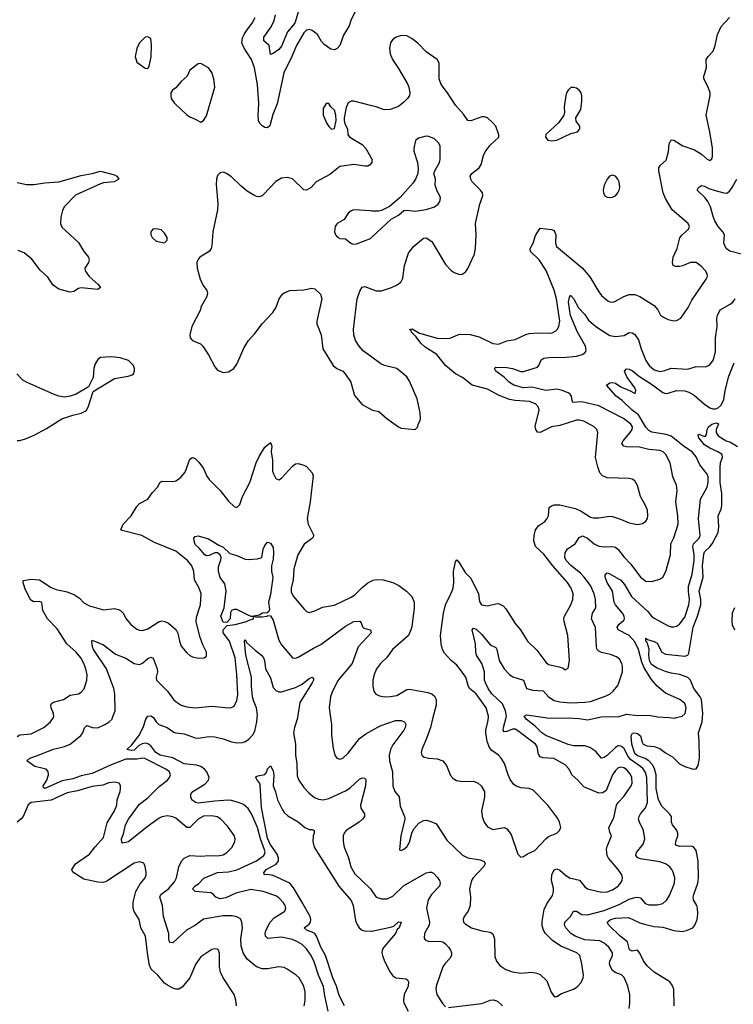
# Model space of a CAD drawing. Header units: inches. Extents: x 2001573 to 2220545, y 644482 to 846830.
# Tile 575 of 656: x 2117468 to 2122598, y 817940 to 825015. Entities that reach past the tile are written whole.
import ezdxf

# ---------------------------------------------------------------- set-up
doc = ezdxf.new("R2010")
doc.units = ezdxf.units.IN
doc.header["$MEASUREMENT"] = 0
for name, color, linetype in [('C1811', 7, 'Continuous'), ('C1812', 7, 'Continuous'), ('C1821', 7, 'Continuous'), ('C1822', 7, 'Continuous')]:
    doc.layers.add(name, color=color, linetype=linetype)

msp = doc.modelspace()

# ---------------------------------------------------------------- linework, layer by layer
at = {"layer": 'C1811', "color": 5}
for points, elevation in [([(2117450, 819863.6), (2117470, 819875.4), (2117550, 819884), (2117640.5, 819930), (2117688.9, 819971.1), (2117710.2, 820000)], 380), ([(2119512.3, 817927.7), (2119520.4, 817970), (2119519.8, 818030), (2119509.8, 818070), (2119477.4, 818130), (2119455.6, 818150), (2119390, 818193.7), (2119370, 818203.5), (2119330, 818209.7), (2119250, 818195.1), (2119210, 818194.8), (2119169.9, 818209.9), (2119103.9, 818263.9), (2119073.8, 818310), (2119059.9, 818359.9), (2119056.8, 818410), (2119068.7, 818490), (2119065.7, 818530), (2119054.7, 818554.7), (2119029.8, 818569.8), (2118995.8, 818575.8), (2118930, 818575.5), (2118790, 818552.3), (2118731.8, 818510), (2118667.4, 818472.6), (2118570, 818382), (2118550, 818385.1), (2118545.7, 818390), (2118539.7, 818410), (2118540.3, 818450), (2118501.6, 818570), (2118495, 818650), (2118474.3, 818710), (2118483, 818730), (2118537.7, 818770), (2118580.7, 818819.3), (2118594.4, 818850), (2118611.9, 818928.1), (2118631.9, 818968.1), (2118651.2, 818990), (2118690, 819008.3), (2118770, 819004.9), (2118830, 819010.2), (2118890, 819006.7), (2118930, 819014.4), (2118956.9, 819030), (2118995.1, 819070), (2119014, 819110), (2119016.3, 819130), (2119010, 819152.3), (2118960.9, 819220.9), (2118911.9, 819271.9), (2118887.3, 819287.3), (2118850, 819295.7), (2118790, 819291.6), (2118752, 819270), (2118690, 819211.3), (2118670, 819211.1), (2118590, 819276.8), (2118570, 819287.2), (2118530, 819295.2), (2118490, 819288.5), (2118470, 819278.5), (2118384.2, 819215.8), (2118250, 819107.7), (2118210, 819097), (2118203.1, 819103.1), (2118201.1, 819130), (2118214.5, 819165.5), (2118229.8, 819230), (2118250, 819271.3), (2118330, 819378.9), (2118390, 819423.5), (2118470, 819505.5), (2118529.7, 819550), (2118544.4, 819570), (2118551.3, 819590), (2118544.2, 819610), (2118518.7, 819630), (2118366.5, 819706.5), (2118350, 819709.4), (2118310, 819702.3), (2118230, 819700.6), (2118120.7, 819659.3), (2117990, 819597.8), (2117910, 819580.8), (2117850, 819560.9), (2117773.6, 819546.4), (2117649.9, 819489.9), (2117639.1, 819499.1), (2117636, 819510), (2117662.2, 819550), (2117674.5, 819590), (2117673.9, 819613.9), (2117659.3, 819630), (2117577.6, 819650), (2117519.3, 819690), (2117541.2, 819710), (2117590, 819724.9), (2117710, 819774), (2117790, 819793.2), (2117830, 819809.4), (2117907.9, 819872.1), (2117922, 819890), (2117933.5, 819926.5), (2117950, 819943.1), (2117990.8, 819930), (2118030, 819926.7), (2118079.7, 819950), (2118111.6, 819970), (2118132.6, 819990), (2118136, 820000)], 360), ([(2119685, 817890), (2119661.1, 818001.1), (2119651.7, 818068.2), (2119616.6, 818150), (2119585.2, 818245.2), (2119562.4, 818290), (2119530, 818338), (2119499.1, 818370), (2119465.4, 818390), (2119430, 818406), (2119350, 818421.8), (2119252.7, 818412.7), (2119235.8, 818430), (2119233.1, 818450), (2119237.1, 818470), (2119267.7, 818530), (2119297.9, 818562.1), (2119373.3, 818610), (2119380.3, 818630), (2119376.5, 818650), (2119364.8, 818670), (2119330, 818706.2), (2119310, 818719.1), (2119217.6, 818750), (2119130, 818766.2), (2119020.7, 818739.3), (2118950, 818705.2), (2118910, 818698.8), (2118878.4, 818710), (2118862.4, 818730), (2118842, 818742), (2118729.9, 818749.9), (2118711.3, 818770), (2118730, 818791.1), (2118753.8, 818806.2), (2118792.2, 818847.8), (2118890, 818886.3), (2118970, 818891.9), (2119030, 818906.7), (2119169.7, 818970), (2119224.1, 819010), (2119231.5, 819030), (2119228.3, 819050), (2119198.3, 819130), (2119177.9, 819210), (2119134.8, 819310), (2119110, 819346.3), (2119076.4, 819376.5), (2119049.1, 819389.1), (2118990, 819404.1), (2118966.6, 819406.6), (2118870, 819399.9), (2118750, 819386.6), (2118730.7, 819390.7), (2118705.6, 819410), (2118697.4, 819430), (2118698.9, 819450), (2118713, 819470), (2118798.8, 819521.2), (2118825.1, 819550), (2118831, 819569), (2118814.2, 819610), (2118796.8, 819630), (2118770, 819649.9), (2118739.3, 819659.3), (2118650, 819667.7), (2118570, 819710.7), (2118477.4, 819730), (2118446.6, 819750), (2118410, 819797.8), (2118390, 819812.9), (2118370, 819816.1), (2118348.4, 819811.6), (2118323.2, 819796.8), (2118290, 819765.7), (2118270, 819764.3), (2118238, 819770), (2118274.9, 819805.1), (2118323.5, 819870), (2118356, 819930), (2118374.5, 819990), (2118382, 820000)], 340), ([(2118430.4, 820000), (2118449, 819969), (2118467.7, 819950), (2118528.1, 819928.1), (2118575.6, 819895.6), (2118590.2, 819890.2), (2118650, 819884.5), (2118730, 819855.6), (2118750, 819851.9), (2118830, 819863.9), (2118870, 819861.6), (2118930, 819847.8), (2118990, 819826.4), (2119030, 819819.3), (2119070, 819821.6), (2119091.2, 819828.8), (2119114.9, 819845.1), (2119144.1, 819875.9), (2119157.9, 819902.1), (2119172.6, 819970), (2119175.3, 820000)], 340), ([(2119464.7, 820000), (2119464, 819996), (2119443.7, 819930), (2119436.3, 819890), (2119450.1, 819810), (2119449.5, 819730), (2119459.6, 819670), (2119462.1, 819582.1), (2119473.6, 819550), (2119510, 819499), (2119550, 819456.5), (2119586.7, 819426.7), (2119615.3, 819415.3), (2119650, 819409.3), (2119690, 819419.3), (2119810, 819473.4), (2119843.3, 819496.7), (2119910, 819557.7), (2119930, 819567), (2119946, 819566), (2119955.1, 819555.1), (2119952.8, 819510), (2119917.2, 819370), (2119920.8, 819350), (2119946, 819310), (2119946, 819290), (2119931.7, 819270), (2119908, 819250), (2119814.6, 819190), (2119799.6, 819170), (2119793.8, 819150), (2119793.4, 819110), (2119800.7, 819070), (2119832.4, 818992.4), (2119847.5, 818927.5), (2119877.2, 818877.2), (2119990.8, 818770.7), (2120000, 818756.5)], 340), ([(2119701.9, 820000), (2119708.9, 819950), (2119710, 819874), (2119721.4, 819781.4), (2119733.4, 819730), (2119748.3, 819708.3), (2119770, 819702), (2119790, 819707.7), (2119830, 819746), (2119909.9, 819850.1), (2119956.1, 819883.9), (2120000, 819907.7)], 360), ([(2119803.7, 817930), (2119764.1, 818004.1), (2119746.3, 818070), (2119717.9, 818130), (2119666.5, 818290), (2119631.8, 818350), (2119605.2, 818425.2), (2119588.5, 818448.5), (2119570, 818459.6), (2119535.6, 818470), (2119514, 818490), (2119550, 818515.8), (2119558.8, 818530), (2119561, 818550), (2119555, 818570), (2119496.6, 818676.6), (2119437.2, 818777.2), (2119411, 818811), (2119290, 818865.3), (2119248.2, 818871.8), (2119229, 818870), (2119224, 818884), (2119239.7, 818910), (2119312.4, 818947.6), (2119327.5, 818970), (2119329.4, 818990), (2119318.7, 819018.7), (2119268.4, 819090), (2119250, 819135.1), (2119206.1, 819353.9), (2119196.6, 819516.6), (2119192.6, 819532.6), (2119176, 819550), (2119166.6, 819570), (2119170, 819578), (2119179, 819581), (2119230, 819590.4), (2119243.5, 819610), (2119250, 819632), (2119270, 819654), (2119290, 819618), (2119295.3, 819590), (2119290.7, 819510), (2119307.7, 819467.7), (2119321.3, 819410), (2119357.8, 819337.7), (2119370, 819319.1), (2119395.6, 819295.6), (2119470, 819250.6), (2119518.8, 819210), (2119550, 819197.1), (2119570, 819196.3), (2119584.7, 819190), (2119585.5, 819170), (2119578, 819150), (2119574.6, 819110), (2119584.2, 819070), (2119761.5, 818790), (2119850, 818687), (2119866, 818650), (2119882.1, 818542.1), (2119892.9, 818512.9), (2119908.3, 818490), (2119930, 818473.7), (2119947.4, 818467.4), (2119994.8, 818465.2), (2120000, 818466.3)], 320), ([(2119025.6, 817930), (2119022.9, 817970), (2119009.6, 818010), (2118929.7, 818130), (2118911.2, 818170), (2118904, 818210), (2118904.7, 818304.8), (2118896.9, 818330), (2118890, 818337.6), (2118870, 818339.7), (2118850, 818334.3), (2118770, 818282), (2118734.4, 818230), (2118690.2, 818129.8), (2118637.1, 818062.9), (2118611.3, 818050), (2118590, 818049.6), (2118570, 818055.6), (2118530, 818076.9), (2118510, 818093.3), (2118462.2, 818150), (2118413.9, 818193.9), (2118401.4, 818221.4), (2118388.4, 818290), (2118371.6, 818430), (2118339.8, 818490), (2118326.4, 818550), (2118290, 818606.3), (2118282.6, 818630), (2118284.9, 818675.1), (2118302.7, 818750), (2118335, 818804.9), (2118369.6, 818850), (2118376.2, 818870), (2118377, 818890), (2118369.5, 818930), (2118363.7, 818950), (2118356.6, 818956.6), (2118330, 818964.7), (2118290, 818954.8), (2118094.6, 818825.4), (2118070, 818816.5), (2118030, 818818.1), (2117930, 818839.8), (2117849.7, 818890), (2117844, 818910), (2117869.8, 818950), (2117970, 819018.6), (2118010, 819071.3), (2118070, 819138), (2118095.8, 819244.2), (2118149.7, 819330), (2118165.4, 819370), (2118169.7, 819410), (2118189.6, 819470), (2118192.1, 819492.1), (2118192.5, 819512.5), (2118182, 819530), (2118150, 819537.4), (2118110, 819530.7), (2118065.1, 819514.9), (2117990, 819504.9), (2117884.7, 819475.3), (2117810, 819460.4), (2117693.6, 819406.4), (2117550, 819390.8), (2117530, 819372.8), (2117492, 819290), (2117477.2, 819270), (2117450, 819249.9)], 380)]:
    msp.add_lwpolyline(points, dxfattribs=dict(at, elevation=elevation))
at = {"layer": 'C1812', "color": 5}
for points, elevation in [([(2119876.8, 825070), (2119848.1, 825010), (2119835.8, 824970), (2119796.4, 824903.6), (2119769.4, 824830), (2119750.6, 824809.4), (2119730, 824799.1), (2119704, 824804), (2119656.4, 824836.4), (2119637.8, 824857.8), (2119607.7, 824907.7), (2119570, 824937.8), (2119550, 824944.4), (2119530, 824938.9), (2119510, 824919.8), (2119456.8, 824830), (2119424.7, 824750), (2119366.4, 824633.6), (2119318.5, 824410), (2119286.8, 824333.2), (2119267, 824253), (2119250, 824238.5), (2119230, 824240.6), (2119210, 824252.2), (2119194.5, 824270), (2119185.5, 824290), (2119182, 824330), (2119186.9, 824410), (2119178.4, 824550), (2119156.7, 824670), (2119133.7, 824730), (2119081.4, 824810), (2119064.5, 824850), (2119070, 824884.4), (2119081.3, 824910), (2119099.7, 824940.3), (2119139.8, 824990), (2119161.6, 825030)], 380), ([(2119471, 825069), (2119445.8, 824990), (2119392.4, 824927.6), (2119350, 824823.9), (2119330, 824800.7), (2119290, 824771.5), (2119270, 824766), (2119261.3, 824830), (2119224.2, 824864.2), (2119222.8, 824890), (2119275.9, 824964.1), (2119297.4, 825010), (2119306.4, 825050)], 360), ([(2120000, 824395.7), (2119870, 824428.9), (2119850, 824429.8), (2119830, 824418.7), (2119815.8, 824384.2), (2119800.1, 824310), (2119799.8, 824290), (2119805.8, 824265.8), (2119824.2, 824230), (2119827.6, 824187.6), (2119840.4, 824170), (2119930, 824119.3), (2119957.2, 824090), (2120000, 824012)], 420), ([(2120000, 824001.1), (2119998.7, 823990), (2119983, 823970), (2119970, 823963.5), (2119950, 823963.1), (2119870, 823973.7), (2119770, 823960.5), (2119698.3, 823901.8), (2119600.3, 823850), (2119563.1, 823810), (2119530, 823789.8), (2119510, 823792.6), (2119430, 823871), (2119390, 823881.5), (2119350, 823876.8), (2119310, 823853.7), (2119220.7, 823759.3), (2119210, 823749.4), (2119190, 823742), (2119170, 823744.5), (2119150, 823753.3), (2119103.9, 823783.9), (2119059.4, 823819.4), (2118990, 823886), (2118950, 823912.7), (2118930, 823919), (2118910, 823915.3), (2118890, 823895.3), (2118883, 823870), (2118881.6, 823830), (2118891.6, 823691.5), (2118890.3, 823650), (2118856.9, 823490), (2118850.2, 823389.8), (2118844.2, 823370), (2118830.4, 823350), (2118763, 823310), (2118748, 823290), (2118741.6, 823270), (2118743.1, 823230), (2118764.9, 823150), (2118786.4, 823106.4), (2118814, 823070), (2118819.1, 823050), (2118813.8, 823026.2), (2118770.7, 822950), (2118767.3, 822930), (2118706.4, 822810), (2118690.7, 822750), (2118694, 822730), (2118710, 822710.8), (2118767.1, 822687.1), (2118785.5, 822670), (2118826.1, 822606.1), (2118870, 822520.7), (2118890, 822498), (2118930, 822480.7), (2118970, 822485.5), (2119006.6, 822510), (2119030, 822540.7), (2119080.6, 822659.4), (2119113, 822710), (2119159.4, 822760.6), (2119210, 822830.5), (2119288.7, 822911.3), (2119310.9, 822949.1), (2119332.8, 823010), (2119356.8, 823043.2), (2119370, 823053.4), (2119410, 823068.9), (2119510, 823073.1), (2119566.9, 823086.9), (2119590, 823081.3), (2119630, 823043), (2119640.3, 823010), (2119603.1, 822850), (2119604.2, 822830), (2119634.9, 822750), (2119646.7, 822650), (2119720.5, 822530), (2119746.8, 822510), (2119790, 822490.4), (2119808.4, 822470), (2119848.5, 822410), (2119875.2, 822315.2), (2119931, 822250), (2120000, 822212.5)], 420), ([(2117450, 823846.4), (2117516, 823830), (2117570, 823831), (2117650, 823843.6), (2117749.2, 823850.8), (2117910, 823896.3), (2117990, 823909.2), (2118050, 823927.6), (2118150, 823899.5), (2118165.5, 823890), (2118180.5, 823870), (2118147.3, 823850), (2118070, 823843), (2118050, 823837), (2117870, 823755), (2117787.5, 823670), (2117775.5, 823644.5), (2117763.9, 823596.1), (2117760.9, 823550), (2117770, 823524.2), (2117890, 823414), (2117928.8, 823348.8), (2117963, 823310), (2117968.2, 823290), (2117961.6, 823270), (2117935.5, 823230), (2117939.3, 823210), (2117967, 823170), (2118030, 823114.6), (2118048.2, 823090), (2118030, 823076.3), (2117910, 823089.7), (2117890, 823082.9), (2117857.6, 823062.4), (2117830, 823058.4), (2117750, 823078.4), (2117708.5, 823108.5), (2117670, 823166), (2117614.5, 823214.5), (2117555.4, 823295.4), (2117500.9, 823340.9), (2117457.7, 823357.7)], 380), ([(2120000, 823640.5), (2119990, 823640.7), (2119870, 823649.7), (2119850, 823642.4), (2119830, 823624.5), (2119801.1, 823578.9), (2119751.3, 823550), (2119736, 823530), (2119730.8, 823490), (2119738.8, 823470), (2119753.2, 823453.2), (2119770, 823442.8), (2119810, 823440.7), (2119848.4, 823408.4), (2119862.4, 823402.4), (2119890, 823403.8), (2119990, 823443), (2120000, 823452.4)], 440), ([(2120000, 822589.9), (2119936.9, 822636.9), (2119908.2, 822668.2), (2119881.5, 822710), (2119869.8, 822750), (2119868.4, 822790), (2119894.3, 823010), (2119914.3, 823065.7), (2119930, 823093.4), (2119950, 823098), (2120000, 823077.9)], 420), ([(2117450, 821992.7), (2117470, 821992.7), (2117510, 822002.4), (2117573.2, 822030), (2117661.4, 822078.6), (2117770, 822147.7), (2117850, 822174), (2117910, 822187.7), (2117938, 822202), (2117949.5, 822210.5), (2117961.2, 822230), (2117995.3, 822344.7), (2118150, 822438), (2118247.2, 822452.8), (2118277.2, 822462.8), (2118285.2, 822470), (2118292.7, 822490), (2118293.2, 822510), (2118286, 822530), (2118250, 822566.6), (2118190, 822585.1), (2118126.6, 822593.4), (2118050, 822589), (2118030, 822573.2), (2118010, 822542), (2118002, 822510), (2117995.2, 822444.8), (2117962.8, 822377.2), (2117874.4, 822325.6), (2117830, 822309.3), (2117790, 822302.7), (2117750, 822309.4), (2117710, 822325.1), (2117525.9, 822405.9), (2117490, 822426), (2117448.3, 822470)], 420), ([(2117710.2, 820000), (2117714.4, 820005.6), (2117711.8, 820030), (2117694.6, 820070), (2117691.1, 820088.9), (2117697.6, 820102.4), (2117710, 820112.1), (2117783.7, 820130), (2117830, 820160.9), (2117889.7, 820170.3), (2117910, 820182.4), (2117931.8, 820208.2), (2117951.1, 820270), (2117952.2, 820307.7), (2117943.5, 820350), (2117929.8, 820390), (2117908.2, 820430), (2117874.5, 820470), (2117807, 820530), (2117737.3, 820637.3), (2117667.1, 820710), (2117633.5, 820770), (2117627.5, 820827.5), (2117610, 820835.4), (2117570, 820833.3), (2117546.4, 820846.4), (2117504.5, 820930), (2117492, 820970), (2117493.6, 820986.4), (2117550, 820995.3), (2117610, 820990.3), (2117694.9, 820934.9), (2117730, 820920.3), (2117810, 820904.4), (2117861.7, 820881.7), (2117898, 820858), (2117930, 820826), (2117970, 820803.9), (2118070, 820774.9), (2118150, 820784.9), (2118177.6, 820777.6), (2118193.4, 820770), (2118211.7, 820751.7), (2118232.7, 820710), (2118268, 820670), (2118310, 820636.4), (2118330, 820628.8), (2118350, 820626.5), (2118390, 820638.6), (2118470, 820690.2), (2118490, 820695.8), (2118511.9, 820691.9), (2118538.2, 820678.2), (2118592.7, 820630), (2118606, 820606), (2118615.8, 820550), (2118630, 820514.8), (2118670, 820465.5), (2118690, 820447.7), (2118710, 820437.3), (2118750, 820427.7), (2118795.3, 820430), (2118810, 820441), (2118811.9, 820470), (2118784.2, 820524.2), (2118763, 820583), (2118735.9, 820690), (2118738.9, 820721.1), (2118767.4, 820810), (2118772.9, 820890), (2118759.2, 820930), (2118724.5, 820990), (2118720.3, 821050), (2118706.2, 821090), (2118674.3, 821130), (2118590, 821197.4), (2118437.4, 821257.4), (2118346.6, 821310), (2118204.2, 821344.2), (2118196, 821350), (2118213.1, 821390), (2118270.6, 821449.4), (2118310, 821517.1), (2118330, 821538.4), (2118390, 821570.6), (2118422.4, 821617.6), (2118461, 821659), (2118474.5, 821690), (2118490, 821700.3), (2118570, 821697.5), (2118590, 821701.2), (2118610, 821713.2), (2118630, 821730.2), (2118656.6, 821763.4), (2118690, 821858), (2118710, 821868.7), (2118730, 821861.3), (2118756, 821836), (2118790.3, 821790), (2118814.4, 821734.4), (2118831.1, 821711.1), (2118910, 821632), (2118970, 821556.5), (2119010, 821518.4), (2119030, 821510.5), (2119050, 821530.7), (2119070.6, 821590), (2119122.4, 821690), (2119168.1, 821831.9), (2119190, 821877), (2119230, 821944.4), (2119270, 821976.3), (2119279.5, 821950), (2119276.9, 821910), (2119284.2, 821850), (2119286.2, 821770), (2119291.4, 821751.4), (2119310, 821718), (2119330, 821707.7), (2119350, 821720.5), (2119430, 821808.2), (2119450, 821823), (2119470, 821826), (2119510, 821814.4), (2119530, 821803.8), (2119570, 821758), (2119577.8, 821737.7), (2119555.5, 821550), (2119534.8, 821430), (2119542.1, 821390), (2119583.1, 821310), (2119572.4, 821290), (2119514, 821246), (2119467.8, 821170), (2119438.5, 821070), (2119432.9, 820990), (2119419.6, 820930), (2119420.7, 820900.7), (2119436.5, 820870), (2119516.3, 820776.3), (2119530, 820763.8), (2119550, 820755.8), (2119590, 820767.2), (2119645.9, 820794.1), (2119730, 820809.1), (2119850, 820864.6), (2119878, 820882), (2119930, 820935.2), (2119970, 820967.7), (2120000, 820983.4)], 380), ([(2118136, 820000), (2118153.4, 820050), (2118151.4, 820170), (2118145.7, 820210), (2118091.8, 820351.8), (2117999.8, 820490), (2117992.1, 820510), (2117986, 820550), (2117990, 820556), (2118070, 820523.2), (2118156.9, 820456.9), (2118230, 820427.7), (2118291.9, 820388.1), (2118330, 820382), (2118350, 820391.3), (2118390, 820426), (2118410, 820434.9), (2118427.8, 820427.7), (2118456.5, 820350), (2118457.6, 820330), (2118448.4, 820290), (2118451.3, 820270), (2118529.5, 820189.5), (2118573.8, 820130), (2118592.7, 820112.7), (2118630, 820090.2), (2118670, 820077.6), (2118730, 820070.3), (2118850, 820081.7), (2118970, 820071.6), (2118990, 820073.4), (2119010, 820082.4), (2119030, 820122.8), (2119035.2, 820164.8), (2119029.3, 820309.3), (2119017.6, 820430), (2118975.5, 820550), (2118930.6, 820610), (2118929.8, 820630), (2118958.3, 820661.7), (2119017.2, 820670), (2119099.5, 820690), (2119118.8, 820701.2), (2119149, 820710), (2119148, 820728), (2119132, 820728), (2119110, 820736.2), (2119030, 820776), (2119010, 820777.2), (2118990.7, 820769.3), (2118984, 820756), (2118982, 820710), (2118956.1, 820683.9), (2118930, 820685.6), (2118913, 820730), (2118937.6, 820790), (2118952, 820912), (2118942, 820962), (2118910, 821006), (2118896.4, 821050), (2118896.1, 821083.9), (2118914.6, 821134.6), (2118915.3, 821150), (2118909.2, 821169.2), (2118890, 821184), (2118870, 821185.2), (2118830, 821164.5), (2118810, 821163), (2118798, 821170), (2118758.2, 821218.2), (2118730, 821244.5), (2118721.6, 821270), (2118720.9, 821290), (2118730, 821302.8), (2118750, 821305.5), (2118825.2, 821285.2), (2118899.1, 821239.1), (2118930, 821226), (2118979.8, 821179.8), (2119030, 821165.5), (2119090, 821138.8), (2119110, 821136.3), (2119178.6, 821141.4), (2119208.9, 821151.1), (2119218, 821210), (2119230, 821238), (2119250, 821262), (2119259.6, 821259.6), (2119270, 821254), (2119290, 821222), (2119292.9, 821190), (2119290, 821138), (2119277.3, 821090), (2119279.1, 821050), (2119288, 821010), (2119286.4, 820990), (2119270, 820884), (2119256.4, 820830), (2119262.8, 820777.2), (2119258, 820762), (2119246.4, 820753.6), (2119214, 820750), (2119190, 820736), (2119152, 820730), (2119163.5, 820723.5), (2119210, 820723.8), (2119248, 820730), (2119250, 820734), (2119270, 820732), (2119290, 820700.5), (2119330, 820556.4), (2119350, 820524.2), (2119429.1, 820429.1), (2119450, 820426.3), (2119470, 820434), (2119579.6, 820500.4), (2119633.6, 820526.4), (2119810, 820658.2), (2119870, 820690.2), (2119912.8, 820692.8), (2119921.7, 820681.7), (2119931.8, 820651.8), (2119942.2, 820642.2), (2119990.8, 820630), (2119993.7, 820610), (2119900.2, 820510), (2119857.4, 820390), (2119757.2, 820270), (2119715.6, 820190), (2119702.3, 820150), (2119692, 820070), (2119701.9, 820000)], 360), ([(2119175.3, 820000), (2119176.7, 820016.7), (2119169.9, 820070), (2119150, 820115.4), (2119142.4, 820150), (2119133.4, 820226.6), (2119134.3, 820290), (2119092.6, 820450), (2119084.5, 820550), (2119090, 820561), (2119099.6, 820539.6), (2119162, 820482), (2119205.3, 820450), (2119219.6, 820430), (2119228.9, 820410), (2119235.9, 820350), (2119270, 820285.7), (2119290, 820217), (2119310, 820195.2), (2119330, 820186.6), (2119350, 820186.5), (2119450, 820217.4), (2119498.7, 820241.3), (2119550, 820282.3), (2119570.3, 820290.3), (2119579.9, 820279.9), (2119580.9, 820270), (2119571, 820250), (2119482.7, 820110), (2119464.7, 820000)], 340), ([(2118382, 820000), (2118390, 820010.6), (2118410, 820014), (2118430, 820000.7), (2118430.4, 820000)], 340)]:
    msp.add_lwpolyline(points, dxfattribs=dict(at, elevation=elevation))
at = {"layer": 'C1812', "color": 5, "elevation": 420}
for points in [[(2118390, 824892.3), (2118370, 824889.3), (2118330, 824849), (2118310, 824808), (2118299.3, 824750), (2118310.6, 824710.6), (2118370, 824666), (2118390, 824664.7), (2118398, 824682), (2118412.5, 824747.5), (2118416.4, 824830), (2118410, 824881.2)], [(2118770, 824700.9), (2118750, 824699.3), (2118690, 824653.2), (2118670.8, 824610), (2118629, 824571), (2118590, 824526), (2118566, 824510), (2118554.8, 824490), (2118554, 824470), (2118557.3, 824450), (2118578.8, 824418.8), (2118670.8, 824330), (2118690, 824316.3), (2118724, 824304), (2118770, 824278), (2118790, 824291), (2118810, 824324.7), (2118869.7, 824530), (2118863.5, 824590), (2118850, 824635.1), (2118825.2, 824670)], [(2119690, 824413.2), (2119670, 824412), (2119650, 824378), (2119650.4, 824330), (2119675.8, 824270), (2119690, 824247.7), (2119710, 824228.2), (2119730, 824234), (2119742.2, 824290), (2119740.9, 824330), (2119730, 824364), (2119703.7, 824390)], [(2118450, 823513.2), (2118424.7, 823510), (2118411.3, 823490), (2118411.3, 823470), (2118421, 823450), (2118450, 823424.9), (2118510, 823411.3), (2118528.7, 823430), (2118529, 823450), (2118510, 823482), (2118484.7, 823504.7)]]:
    msp.add_lwpolyline(points, close=True, dxfattribs=at)
at = {"layer": 'C1821', "color": 5}
for points, elevation in [([(2120000, 819907.7), (2120059.9, 819940.1), (2120170, 819978.6), (2120210, 819979.6), (2120233.7, 819970), (2120243.6, 819950), (2120238.9, 819930), (2120228.4, 819910), (2120150, 819805.1), (2120133.3, 819770), (2120123.4, 819730), (2120126.5, 819690), (2120146.8, 819610), (2120150.2, 819510), (2120165.5, 819470), (2120194.9, 819430), (2120202.9, 819362.9), (2120234.9, 819290), (2120237.1, 819270), (2120208.2, 819150), (2120198, 819050), (2120210, 819044.9), (2120230, 819054), (2120250, 819070.8), (2120270, 819106), (2120287, 819170), (2120300.1, 819199.9), (2120338.2, 819241.8), (2120370, 819260.3), (2120390, 819262.6), (2120417.1, 819257.1), (2120458.5, 819238.5), (2120470, 819227.7), (2120539.3, 819119.3), (2120650, 819011.6), (2120690, 818993.4), (2120778.9, 818978.9), (2120807.2, 818967.2), (2120812.9, 818950), (2120803.6, 818930), (2120727.6, 818850), (2120715.6, 818830), (2120702.3, 818770), (2120707.6, 818710), (2120705.3, 818650), (2120691.5, 818608.5), (2120662, 818570), (2120656.3, 818550), (2120657.3, 818530), (2120670, 818517.3), (2120716, 818490), (2120789.1, 818469.1), (2120850, 818458.7), (2120870, 818447.3), (2120881.7, 818410), (2120884.2, 818284.2), (2120896.4, 818250), (2120920.2, 818220.2), (2120963, 818190), (2121010, 818172.4), (2121070, 818164.9), (2121150.2, 818170.2), (2121184.5, 818164.5), (2121210, 818154), (2121256.4, 818110), (2121287.7, 818027.7), (2121310, 817996), (2121330, 817997.3), (2121363.3, 818016.7), (2121450, 818048.5), (2121474.9, 818065.1), (2121503.8, 818096.2), (2121518.7, 818130), (2121519.7, 818150), (2121508.3, 818230), (2121494, 818290), (2121473.3, 818310), (2121357.6, 818357.6), (2121298.4, 818398.4), (2121247.9, 818450), (2121233.7, 818473.7), (2121224.1, 818504.1), (2121223.9, 818536.1), (2121238.6, 818621.4), (2121257.9, 818662.1), (2121297.3, 818722.7), (2121305.8, 818750), (2121305.1, 818774.9), (2121290.6, 818830), (2121292.5, 818870), (2121310, 818906.7), (2121330, 818914.3), (2121350, 818904.6), (2121388.9, 818870), (2121420.3, 818850), (2121491.4, 818831.4), (2121530, 818784.2), (2121550, 818770.3), (2121650, 818746.7), (2121690, 818749.4), (2121730, 818763.5), (2121770, 818789.3), (2121787.8, 818810), (2121799.8, 818830), (2121802, 818850), (2121797.2, 818870), (2121770.8, 818910), (2121700.9, 818990), (2121690.8, 819010), (2121686.2, 819053.8), (2121690, 819074.8), (2121722, 819150), (2121710, 819178), (2121703.7, 819210), (2121739.4, 819280.6), (2121756.9, 819370), (2121769.7, 819390.3), (2121810, 819433.4), (2121864.1, 819510), (2121871.2, 819530), (2121868.7, 819570), (2121856.2, 819596.2), (2121830, 819627.3), (2121810, 819639.8), (2121790, 819645), (2121770, 819638.8), (2121750, 819621), (2121730.2, 819590), (2121683.2, 819476.8), (2121660.3, 819459.7), (2121630, 819458.3), (2121522.2, 819502.2), (2121481.1, 819550), (2121438, 819590), (2121418.9, 819630), (2121390, 819660.5), (2121307.2, 819707.2), (2121230.6, 819710.6), (2121210, 819718.5), (2121196.8, 819736.8), (2121188.5, 819790), (2121175.1, 819810), (2121050, 819905.7), (2121030, 819916.5), (2121010, 819918.4), (2120970, 819899.8), (2120950, 819899.2), (2120944.6, 819910), (2120945.7, 819930), (2120964.7, 820000)], 360), ([(2120438.8, 820000), (2120420.9, 819930), (2120393.4, 819850), (2120359.1, 819770), (2120353.4, 819750), (2120358.8, 819730), (2120375.9, 819715.9), (2120408.9, 819708.9), (2120470, 819704.9), (2120510.2, 819690.2), (2120536.3, 819656.3), (2120564.8, 819584.8), (2120583.1, 819563.1), (2120607.4, 819547.4), (2120650, 819540.3), (2120730, 819543.7), (2120764, 819530), (2120785.5, 819510), (2120808.2, 819470), (2120810.4, 819450.3), (2120810, 819428), (2120786.7, 819330), (2120792.7, 819290), (2120806.4, 819250), (2120830, 819216.3), (2120870, 819195.5), (2120950, 819210.7), (2120970, 819202), (2121001.5, 819161.5), (2121050, 819018.8), (2121070, 818998), (2121090, 819003), (2121118, 819022), (2121170, 819046), (2121250, 819130.4), (2121270, 819144.9), (2121330, 819170.7), (2121349.3, 819190), (2121358, 819210), (2121349.5, 819250), (2121335.6, 819275.6), (2121265.1, 819370), (2121159.7, 819479.8), (2121131, 819491), (2121070, 819494.7), (2121032.7, 819510), (2121020.6, 819520.6), (2120994.6, 819554.6), (2120976, 819596), (2120953.3, 819670), (2120930, 819709.3), (2120909.5, 819730), (2120862.8, 819762.8), (2120845.6, 819785.6), (2120828.4, 819828.4), (2120818.2, 819890), (2120817.7, 819910), (2120834.2, 819970), (2120836.9, 820000)], 380), ([(2121848.6, 817910), (2121854, 817950), (2121853.5, 818010), (2121839.2, 818070), (2121814, 818134), (2121793, 818153), (2121747.7, 818167.7), (2121730, 818184.2), (2121715.2, 818210), (2121708.7, 818230), (2121709.9, 818250), (2121729, 818290), (2121728.9, 818310), (2121703.1, 818350), (2121670, 818378.9), (2121637.2, 818397.2), (2121530, 818403.2), (2121460.3, 818430), (2121429.8, 818450), (2121394, 818490), (2121384.2, 818510), (2121386.2, 818530), (2121428.3, 818570), (2121450, 818608.4), (2121470, 818608.9), (2121510, 818586.6), (2121550, 818583), (2121670, 818614.9), (2121781.4, 818658.6), (2121850, 818696.8), (2121890, 818708.8), (2121910.9, 818710.9), (2121930, 818705.2), (2121965.1, 818665.1), (2121990, 818654.7), (2122050, 818654.2), (2122090, 818664), (2122120.5, 818690), (2122138.6, 818721.4), (2122175.5, 818810), (2122177.8, 818850), (2122166.4, 818890), (2122155.6, 818910), (2122139.7, 818930), (2122111.3, 818950), (2122070, 818963.7), (2121930, 818985.2), (2121912.5, 818992.5), (2121897.7, 819010), (2121902.7, 819030), (2121950.8, 819090), (2121962.5, 819130), (2121953.2, 819190), (2121922.2, 819250), (2121917.3, 819270), (2121920.6, 819290), (2121930, 819308.8), (2121967.1, 819352.8), (2121982, 819390), (2121976.3, 819570), (2121966.8, 819606.8), (2121950, 819631.5), (2121929.9, 819650), (2121858.3, 819698.3), (2121841.2, 819721.2), (2121810, 819780.2), (2121790, 819795.5), (2121770, 819796.4), (2121750, 819786.5), (2121690, 819727.3), (2121670, 819713.1), (2121650, 819709.8), (2121610, 819757.7), (2121566.7, 819786.7), (2121530, 819796.8), (2121450, 819798.3), (2121410, 819806.4), (2121250, 819871.7), (2121221.2, 819890), (2121175.9, 819935.9), (2121108.4, 819990), (2121101.8, 820000)], 340), ([(2121245.4, 820000), (2121270, 819996.5), (2121410, 819999), (2121490, 819993.9), (2121550, 819984.6), (2121625.6, 820000)], 340), ([(2122172.4, 817930), (2122169.7, 818049.7), (2122158.6, 818078.6), (2122140.8, 818100.8), (2122030, 818171.8), (2121977.8, 818217.8), (2121951.8, 818251.8), (2121926.7, 818306.6), (2121910, 818329.8), (2121870, 818322), (2121851.4, 818331.4), (2121836.2, 818390), (2121784.1, 818430), (2121702.8, 818510), (2121691, 818530), (2121715.8, 818550), (2121750, 818560.1), (2121844.5, 818564.5), (2121926.6, 818526.6), (2121970, 818514), (2122030, 818499.8), (2122090, 818493.5), (2122170, 818470.9), (2122230, 818464), (2122262, 818470), (2122306.3, 818490), (2122321.4, 818510), (2122338.3, 818550), (2122343.4, 818590), (2122340.3, 818630), (2122334.8, 818650), (2122311.7, 818690), (2122309.9, 818709.9), (2122313.1, 818730), (2122342.1, 818810), (2122347.3, 818850), (2122346, 818970), (2122330, 819045.6), (2122312.1, 819072.1), (2122297.6, 819077.6), (2122213.8, 819073.8), (2122190, 819082), (2122183.1, 819090), (2122185, 819110), (2122199.8, 819150), (2122199.8, 819170), (2122190, 819193), (2122161.3, 819230), (2122154.3, 819250), (2122153.8, 819290), (2122139.8, 819310), (2122084.8, 819364.8), (2122059.4, 819410), (2122043.9, 819490), (2122043, 819590), (2122032.2, 819632.2), (2122018.7, 819658.7), (2121990.3, 819690.3), (2121965.3, 819705.3), (2121910, 819724.5), (2121890, 819741.9), (2121867.5, 819810), (2121862.7, 819870), (2121872.5, 819887.5), (2121890, 819890.8), (2121910, 819886), (2121930.2, 819870), (2121942.8, 819822.8), (2121950.4, 819810), (2121977, 819797), (2122030, 819791.7), (2122070, 819779.1), (2122110, 819747.4), (2122159.6, 819719.6), (2122210, 819669), (2122250, 819648.9), (2122310, 819630.4), (2122330, 819633), (2122344.1, 819655.9), (2122354.1, 819710), (2122353, 819830), (2122347.8, 819890), (2122373.1, 819970), (2122375.8, 820000)], 320), ([(2122135.2, 820000), (2122177.5, 819997.5), (2122187.5, 820000)], 340), ([(2120000, 818756.5), (2120030, 818710.4), (2120070, 818697.3), (2120110, 818699), (2120150, 818717.7), (2120227.3, 818792.7), (2120390, 818885.8), (2120410.4, 818890.4), (2120428.7, 818888.7), (2120441.7, 818881.7), (2120470, 818853.4), (2120486, 818830), (2120491.2, 818810), (2120485.8, 818790), (2120427.9, 818730), (2120403.9, 818690), (2120392.9, 818630), (2120414.9, 818530), (2120411.8, 818510), (2120378.4, 818450), (2120374.4, 818414.4), (2120382.4, 818402.4), (2120410, 818390.5), (2120485.1, 818394.9), (2120510, 818388), (2120530, 818374.7), (2120550, 818351.6), (2120564.7, 818330), (2120571.3, 818310), (2120571.3, 818290), (2120560.8, 818270), (2120526.3, 818233.7), (2120510.2, 818210), (2120461.8, 818070), (2120459.6, 818050), (2120466.3, 818010), (2120506.2, 817946.2), (2120530, 817922)], 340), ([(2120000, 818466.3), (2120143.8, 818496.2), (2120157.6, 818502.4), (2120190, 818532.9), (2120211.2, 818531.2), (2120196.5, 818490), (2120182.5, 818477.5), (2120168.9, 818450), (2120086, 818350), (2120073.8, 818330), (2120072.3, 818310), (2120075.2, 818290), (2120091.1, 818250), (2120130, 818170.3), (2120150, 818144.4), (2120171, 818131), (2120243.2, 818123.2), (2120255.5, 818115.5), (2120262.3, 818102.3), (2120259.8, 818070), (2120231.1, 818010), (2120226.2, 817970), (2120230.3, 817950), (2120260.3, 817890)], 320), ([(2120550, 817917.7), (2120790, 817945.8), (2120850, 817970.2), (2120873.4, 817973.4), (2120902.4, 817962.4), (2120938.4, 817930)], 340)]:
    msp.add_lwpolyline(points, dxfattribs=dict(at, elevation=elevation))
at = {"layer": 'C1822', "color": 5}
for points, elevation in [([(2120836.9, 820000), (2120837.8, 820010), (2120822.4, 820070), (2120750, 820170.8), (2120700.4, 820210), (2120690.7, 820230), (2120676.1, 820290), (2120630, 820354), (2120610, 820378), (2120568.7, 820410), (2120522.5, 820462.5), (2120506.8, 820490), (2120498.3, 820530), (2120493.7, 820590), (2120514.5, 820750), (2120528.3, 820811.7), (2120570, 820894.6), (2120583, 820930), (2120588.7, 820970), (2120586.9, 821050), (2120601.3, 821118.7), (2120610, 821133.4), (2120630, 821110.8), (2120670, 821043.1), (2120710, 821001.6), (2120766, 820890), (2120774.2, 820834.2), (2120787.3, 820810), (2120830, 820803.1), (2120890, 820818.9), (2120910, 820819.6), (2120943.8, 820803.8), (2120963.1, 820783.1), (2121030, 820676.4), (2121067.2, 820630), (2121119.5, 820550), (2121185, 820485), (2121250, 820398.4), (2121270, 820383.1), (2121346.3, 820366.3), (2121374.6, 820354.6), (2121390, 820342.8), (2121410, 820356), (2121420.9, 820410), (2121408, 820590), (2121381.5, 820690), (2121380.3, 820710), (2121384.2, 820730), (2121429.8, 820810), (2121443.5, 820850), (2121446.6, 820890), (2121432.9, 820930), (2121406.6, 820970), (2121300.2, 821090), (2121234.6, 821174.6), (2121176.4, 821230), (2121163.4, 821270), (2121165.6, 821310), (2121176.8, 821350), (2121199.4, 821380.6), (2121242, 821410), (2121259.7, 821430), (2121268.5, 821450), (2121274.5, 821510), (2121294.7, 821525.2), (2121310, 821530.2), (2121350, 821529.2), (2121462.4, 821502.4), (2121503.3, 821483.4), (2121570, 821441.5), (2121590, 821436.1), (2121630, 821434.9), (2121710, 821447.9), (2121730, 821445.5), (2121787.3, 821427.3), (2121850, 821399.6), (2121910, 821388.7), (2121946, 821394), (2121970, 821410.8), (2121980.7, 821430), (2121984.2, 821450), (2121980.5, 821490), (2121964, 821530), (2121929.7, 821590), (2121908.1, 821668.1), (2121890, 821702.7), (2121870, 821714), (2121850, 821717.6), (2121690, 821723.5), (2121657.2, 821737.2), (2121638.6, 821758.6), (2121623.1, 821803.1), (2121608, 821870), (2121624.4, 822050), (2121617.4, 822070), (2121597.6, 822090), (2121523.7, 822130), (2121490, 822138.8), (2121470, 822137.1), (2121350, 822099.4), (2121290, 822090.8), (2121210, 822049.7), (2121190, 822051.6), (2121177.7, 822070), (2121172.9, 822092.9), (2121201.8, 822210), (2121198, 822230), (2121176.1, 822256.1), (2121132.6, 822272.6), (2121030, 822278.2), (2120990, 822285.6), (2120915, 822315), (2120830, 822360.5), (2120721.3, 822390), (2120650, 822444), (2120600.7, 822470), (2120529.9, 822529.9), (2120467.1, 822610), (2120383.3, 822663.3), (2120351.7, 822690), (2120316.9, 822736.9), (2120285.6, 822770), (2120282.7, 822782.7), (2120269.4, 822790), (2120290, 822793.7), (2120343.1, 822763.1), (2120470, 822726.9), (2120554.5, 822725.5), (2120630, 822754.9), (2120706.1, 822753.9), (2120770, 822735.5), (2120870, 822688.4), (2120910, 822683.5), (2120970, 822706.5), (2121030, 822716.1), (2121106.7, 822753.3), (2121130, 822759.8), (2121190, 822765.4), (2121277.2, 822762.8), (2121294.5, 822765.5), (2121321, 822779), (2121332, 822788), (2121344.5, 822810), (2121351.1, 822850), (2121326.2, 823010), (2121309.2, 823070.8), (2121252.7, 823212.7), (2121202.5, 823290), (2121138.9, 823350), (2121138.3, 823370), (2121159.8, 823410), (2121175.9, 823464.1), (2121210, 823518), (2121290, 823507.2), (2121310, 823500.5), (2121321.3, 823470), (2121319.2, 823410), (2121326.7, 823386.7), (2121512, 823232), (2121566.6, 823166.6), (2121630, 823060.4), (2121650, 823034.4), (2121695.6, 822995.6), (2121710, 822988.5), (2121730, 822986.7), (2121750, 822992), (2121810, 823026), (2121850, 823041.1), (2121890, 823039.5), (2121925.1, 823025.1), (2122030, 822962), (2122056.3, 822930), (2122073.2, 822893.2), (2122096.7, 822876.7), (2122130, 822860.5), (2122170, 822850.5), (2122190, 822853), (2122220.9, 822870), (2122273.2, 822946.8), (2122300, 823000), (2122402.9, 823150), (2122411.5, 823170), (2122409.6, 823190), (2122398.4, 823210), (2122370, 823242.9), (2122329.7, 823269.7), (2122290, 823270.9), (2122232.4, 823247.6), (2122210, 823243), (2122182.7, 823242.7), (2122166, 823250), (2122159.5, 823270), (2122165.1, 823310), (2122195.3, 823370), (2122212.3, 823447.7), (2122229.9, 823470.1), (2122274.7, 823510), (2122282, 823530), (2122272.6, 823550), (2122157.8, 823650), (2122109.2, 823730), (2122092.5, 823770), (2122061.7, 823930), (2122063.5, 823950), (2122074.5, 823970), (2122114.5, 824005.5), (2122130.7, 824069.3), (2122136.4, 824123.6), (2122150, 824153), (2122170, 824150.4), (2122234, 824110), (2122319.8, 824079.8), (2122368.7, 824048.7), (2122410, 824013.7), (2122430, 824003.7), (2122444.4, 824015.6), (2122448.3, 824031.7), (2122447.9, 824092.1), (2122429.8, 824210.2), (2122401.5, 824330), (2122432, 824470), (2122430.9, 824490), (2122418, 824530), (2122386.6, 824590), (2122385.7, 824610), (2122404.7, 824670), (2122403.5, 824730), (2122416.2, 824750), (2122453.5, 824790), (2122467.8, 824830), (2122484.6, 824910), (2122510, 824967), (2122570, 825030.4)], 380), ([(2120000, 823077.9), (2120030, 823065.8), (2120070, 823065.8), (2120141.6, 823090), (2120181.3, 823110), (2120208, 823130), (2120223, 823157), (2120234.2, 823250), (2120263.5, 823336.5), (2120295.9, 823384.1), (2120370, 823444.9), (2120390, 823447.2), (2120430, 823420.9), (2120530, 823256.4), (2120570, 823212.2), (2120590, 823197.6), (2120630, 823183.8), (2120650, 823186), (2120674.7, 823205.2), (2120690, 823227.3), (2120737.4, 823330), (2120744.2, 823375.8), (2120749, 823470), (2120744.5, 823550), (2120774.7, 823690), (2120796.4, 823750), (2120793.7, 823770), (2120779.7, 823790), (2120721.1, 823850), (2120709.8, 823870), (2120706.3, 823890), (2120717.2, 823910), (2120771.4, 823950), (2120785.3, 823974.7), (2120801.7, 824038.3), (2120814, 824066), (2120850, 824113.4), (2120913.2, 824170), (2120912.9, 824187.1), (2120889.7, 824250), (2120872.7, 824272.7), (2120830, 824309.6), (2120810, 824318.4), (2120790, 824316.2), (2120711.3, 824288.7), (2120690, 824291.5), (2120657.6, 824337.6), (2120601.7, 824401.7), (2120543.8, 824490), (2120497.2, 824550), (2120482.4, 824590), (2120483.5, 824703.5), (2120469.8, 824729.8), (2120390, 824783.5), (2120330, 824846.3), (2120290, 824877.6), (2120250, 824898.7), (2120210, 824901.6), (2120170, 824887), (2120148.2, 824870), (2120132.7, 824850), (2120125.3, 824810), (2120132.2, 824770), (2120147, 824730), (2120190, 824665.5), (2120255.3, 824555.3), (2120266, 824530), (2120272.4, 824490), (2120269.1, 824470), (2120255.6, 824450), (2120230, 824422.7), (2120190, 824391.8), (2120130, 824369.1), (2120088.1, 824368.1), (2120030, 824388.1), (2120000, 824395.7)], 420), ([(2120000, 823452.4), (2120137.6, 823582.4), (2120190, 823610.7), (2120230, 823644), (2120250, 823647.7), (2120310, 823640.3), (2120390, 823650.4), (2120448.7, 823670), (2120477.2, 823690), (2120489.2, 823710), (2120492, 823732), (2120489.2, 823750), (2120470, 823782), (2120453.6, 823826.4), (2120456, 823870), (2120446, 823910), (2120451.5, 823930), (2120486.3, 823990), (2120491.3, 824010), (2120491.5, 824091.5), (2120489.4, 824110), (2120479.3, 824130), (2120450, 824159.3), (2120410, 824177), (2120390, 824179.5), (2120335.5, 824164.5), (2120313.4, 824146.6), (2120300.5, 824090), (2120300.5, 824070), (2120328.5, 823990), (2120332.8, 823947.2), (2120330.6, 823910), (2120314, 823870), (2120296.2, 823843.8), (2120202, 823738), (2120126.6, 823673.4), (2120070, 823643.7), (2120050, 823639.5), (2120000, 823640.5)], 440), ([(2120000, 824012), (2120001.1, 824010), (2120000, 824001.1)], 420), ([(2122667.3, 823327.3), (2122572.3, 823352.3), (2122546, 823370), (2122528.6, 823410), (2122534.7, 823470), (2122523.5, 823490), (2122490, 823528.3), (2122465.6, 823570), (2122454.3, 823594.3), (2122434.2, 823670), (2122414, 823710), (2122394.8, 823734.8), (2122336.9, 823790), (2122346.6, 823810), (2122370, 823824.6), (2122390, 823820.2), (2122422.7, 823802.7), (2122467.5, 823787.5), (2122529.7, 823770.3), (2122550.8, 823769.2), (2122570, 823782.4), (2122590, 823808.7), (2122623.7, 823870)], 360), ([(2120964.7, 820000), (2120967.4, 820010), (2120961, 820050), (2120939.5, 820099.5), (2120861.3, 820170), (2120834.7, 820210), (2120816.4, 820250), (2120810.4, 820270), (2120808.7, 820330), (2120800.1, 820360.1), (2120789.1, 820390), (2120752.3, 820450), (2120746.2, 820470), (2120745.4, 820530), (2120719.7, 820630), (2120730, 820642.6), (2120750, 820635.5), (2120790, 820596.8), (2120850, 820522.4), (2120890, 820503.1), (2120899, 820490), (2120914.6, 820410), (2120950, 820351.4), (2120989.5, 820309.5), (2121013.1, 820293.1), (2121090.1, 820270.1), (2121110.5, 820210), (2121157.2, 820197.2), (2121230, 820193.4), (2121270.1, 820150.1), (2121310, 820124.2), (2121350, 820114), (2121430, 820106.4), (2121530, 820110.2), (2121570, 820116.5), (2121683.8, 820156.2), (2121711.5, 820170), (2121735.1, 820190), (2121766.6, 820230), (2121775.8, 820250), (2121800.5, 820330), (2121801.3, 820370), (2121796.9, 820390), (2121779.5, 820419.5), (2121757.2, 820437.3), (2121714.1, 820454.1), (2121650, 820467.6), (2121630, 820478), (2121619.7, 820490), (2121614.5, 820510), (2121607.2, 820647.2), (2121577.2, 820710), (2121586.3, 820750), (2121609.8, 820790.2), (2121607.5, 820850), (2121598, 820890), (2121570, 820948.9), (2121526.2, 821010), (2121498.8, 821038.8), (2121430, 821092.9), (2121397.1, 821130), (2121387.6, 821150), (2121390, 821184), (2121406.6, 821213.4), (2121460.4, 821250), (2121490, 821295.3), (2121512.8, 821307.2), (2121550, 821290.1), (2121597.6, 821250), (2121630, 821233.2), (2121670, 821226.6), (2121730, 821230.2), (2121750, 821226), (2121768.9, 821208.9), (2121810, 821154.6), (2121862, 821102), (2121930, 821010.3), (2121970, 820981.5), (2122010, 820977.3), (2122070, 820994), (2122090, 821010.4), (2122113.3, 821050), (2122145.3, 821170), (2122149.8, 821250), (2122170, 821293), (2122202.5, 821390), (2122199.8, 821450), (2122183.7, 821550), (2122194, 821630), (2122192.9, 821652.9), (2122189.7, 821670), (2122163.5, 821730), (2122143.1, 821830), (2122112.1, 821890), (2122092.8, 821910), (2122070, 821919.3), (2121990, 821927.5), (2121923.2, 821943.2), (2121830, 821946.1), (2121811.8, 821951.8), (2121801.8, 821961.8), (2121796.9, 821970), (2121806.6, 821990), (2121857, 822050), (2121869.8, 822070), (2121874.2, 822090), (2121861.4, 822110), (2121807.8, 822150), (2121630, 822240.2), (2121510, 822268.8), (2121444.7, 822264.7), (2121438.2, 822278.2), (2121434.2, 822310), (2121424.6, 822324.6), (2121410, 822335.2), (2121368.2, 822351.8), (2121330, 822359.4), (2121250, 822349.9), (2121150, 822374.2), (2121090, 822370.9), (2121021.1, 822390), (2120988.3, 822408.3), (2120950, 822445.5), (2120891.1, 822490), (2120881.3, 822510), (2120890, 822519.5), (2120970, 822517), (2121010, 822508.4), (2121070, 822486.2), (2121090, 822486.2), (2121190, 822519.5), (2121200.5, 822530), (2121217, 822570), (2121236.6, 822583.4), (2121288.8, 822591.2), (2121372.3, 822587.7), (2121470, 822598), (2121511.6, 822608.4), (2121530, 822620.4), (2121538.7, 822630), (2121540.5, 822639.5), (2121536.1, 822670), (2121476.7, 822770), (2121428, 822890), (2121414.2, 822985.8), (2121419.5, 823020.5), (2121427, 823033), (2121430, 823033.4), (2121450, 823012.4), (2121484.6, 822944.6), (2121530, 822895.8), (2121556.4, 822856.4), (2121610.2, 822810), (2121690, 822758.3), (2121710, 822747.1), (2121750, 822738.3), (2121812.8, 822747.2), (2121850, 822766.7), (2121870, 822765.3), (2121890, 822754), (2121915.7, 822715.7), (2121935.4, 822650), (2121970, 822566.5), (2121991.9, 822530), (2122030, 822499.3), (2122071.6, 822488.4), (2122105.7, 822494.3), (2122150, 822511.7), (2122270, 822505.2), (2122330, 822522.6), (2122399.1, 822520.9), (2122430, 822534.4), (2122455.1, 822570), (2122470.8, 822630), (2122469.8, 822730), (2122482.7, 822810), (2122479.2, 822870), (2122483.1, 822890), (2122504.4, 822930), (2122574.3, 822970), (2122594.2, 822985.8), (2122611.7, 823008.4)], 360), ([(2120000, 822212.5), (2120004.7, 822210), (2120050, 822200.5), (2120107.7, 822150), (2120190, 822088.7), (2120210, 822081.3), (2120310, 822071), (2120329, 822090), (2120332.7, 822110), (2120345.8, 822134.2), (2120349.6, 822150.4), (2120346.9, 822190), (2120324.4, 822290), (2120270, 822418), (2120250, 822449.5), (2120178.4, 822510), (2120090, 822529.8), (2120063, 822543), (2120000, 822589.9)], 420), ([(2122187.5, 820000), (2122229.6, 820010.4), (2122251.6, 820030), (2122259.7, 820070), (2122250, 820102.7), (2122213.2, 820130), (2122110, 820175.1), (2122050, 820226.9), (2122010, 820274.2), (2121957.8, 820357.8), (2121939.8, 820399.8), (2121916.9, 820490), (2121890, 820543.7), (2121849, 820590), (2121770.6, 820630.6), (2121762.9, 820650), (2121775.8, 820670), (2121810, 820700.2), (2121815, 820710), (2121812.7, 820730), (2121802.1, 820750), (2121751.4, 820810), (2121740.9, 820830), (2121729.4, 820909.4), (2121690, 820971.6), (2121676.1, 821010), (2121677.2, 821022.7), (2121690, 821041.1), (2121710, 821034.2), (2121790, 820987.6), (2121816.3, 820956.3), (2121866.8, 820870), (2121982.3, 820762.3), (2122010, 820729.1), (2122030, 820715.2), (2122130, 820659.5), (2122150, 820653.4), (2122170, 820651.8), (2122190, 820657), (2122210, 820671.8), (2122250, 820723.1), (2122278.8, 820810), (2122282.2, 820850), (2122275.2, 820910), (2122276.8, 820943.2), (2122301.7, 821030), (2122316.9, 821130), (2122316.6, 821170), (2122306.1, 821230), (2122311.2, 821250), (2122351.9, 821290), (2122360.3, 821310), (2122346.9, 821430), (2122362, 821570), (2122410, 821656.4), (2122417.9, 821690), (2122416.4, 821730), (2122408.7, 821750), (2122356.4, 821816.4), (2122330, 821874.8), (2122301.5, 821910), (2122246.2, 821946.2), (2122150, 822023.6), (2122114.3, 822034.3), (2122012.3, 822052.3), (2121990, 822064.2), (2121970, 822088.1), (2121915.3, 822175.3), (2121870, 822209.4), (2121798, 822278), (2121756.8, 822310), (2121686.6, 822390), (2121710, 822406), (2121730, 822408.5), (2121750, 822404.2), (2121790, 822378.3), (2121851.6, 822351.6), (2121891.2, 822328.8), (2121896.3, 822350), (2121889.6, 822370), (2121833.3, 822450), (2121814.7, 822490), (2121830, 822505.3), (2121850, 822503.9), (2121873.2, 822493.2), (2121916.2, 822456.2), (2122010, 822396.4), (2122090, 822336.6), (2122110, 822330.1), (2122130, 822331.3), (2122190, 822351.5), (2122250, 822348.6), (2122278.7, 822338.8), (2122316.4, 822316.4), (2122390, 822252.3), (2122430, 822226.4), (2122450, 822218.8), (2122470, 822218.5), (2122490, 822226.9), (2122510, 822244.3), (2122530, 822285.5), (2122538.5, 822350), (2122566.2, 822453.8), (2122603.6, 822550)], 340), ([(2122375.8, 820000), (2122378.4, 820030), (2122368.1, 820130), (2122359.2, 820150), (2122314.9, 820210), (2122290.3, 820270.3), (2122270, 820289), (2122213.6, 820310), (2122150, 820319.7), (2122110, 820330.8), (2122050, 820354.5), (2122010, 820382.6), (2121994.8, 820410), (2121989.6, 820450), (2121992.1, 820492.1), (2121979.5, 820539.5), (2121969.8, 820550.2), (2121969.7, 820570), (2121980.5, 820560.5), (2122030, 820548.4), (2122050, 820534.3), (2122083.8, 820470), (2122110, 820455.5), (2122250, 820441.7), (2122271.1, 820448.9), (2122277.6, 820462.4), (2122310, 820650), (2122341.1, 820730), (2122364.4, 820810), (2122365.1, 820850), (2122352.9, 820910), (2122381.2, 821010), (2122375.2, 821090), (2122384.7, 821175.3), (2122390, 821192.7), (2122430, 821227.4), (2122446.5, 821250), (2122488.1, 821330), (2122493.2, 821370), (2122488.6, 821450), (2122510, 821499.1), (2122516, 821524), (2122515.6, 821610), (2122503.1, 821690), (2122502.9, 821797.1), (2122506.3, 821833.7), (2122519.3, 821870), (2122517.2, 821890), (2122486.6, 821910), (2122430, 821935.3), (2122390, 821961.5), (2122348.7, 822010), (2122344.5, 822030), (2122350, 822037.3), (2122390, 822019.1), (2122396.9, 822023.1), (2122404.8, 822035.2), (2122409.7, 822070), (2122420.4, 822090), (2122444.2, 822110), (2122477.8, 822117.8), (2122490.4, 822110.4), (2122474.4, 822070), (2122475.5, 822050), (2122490, 822026), (2122546.8, 821990), (2122578.4, 821978.4), (2122628.3, 821948.3)], 320), ([(2120000, 820983.4), (2120010, 820988.6), (2120030, 820993.7), (2120081, 820990), (2120150, 820971.3), (2120194.4, 820950), (2120248.2, 820910), (2120287, 820870), (2120304.6, 820830), (2120304, 820790), (2120287.2, 820652.8), (2120280.8, 820630), (2120262.8, 820590), (2120148.9, 820490), (2120110, 820435.1), (2120062.6, 820390), (2120031.8, 820350), (2120015.6, 820310), (2120007.6, 820270), (2120005.8, 820225.9), (2120013, 820190), (2120028.9, 820168.9), (2120055.6, 820155.6), (2120090.2, 820150.2), (2120132, 820152), (2120179.9, 820160.1), (2120250, 820201.5), (2120270, 820204.4), (2120401.5, 820181.5), (2120431, 820171), (2120450, 820155.3), (2120462.8, 820130), (2120461.8, 820090), (2120438.8, 820000)], 380), ([(2122606.4, 820790), (2122588.6, 820750), (2122586.8, 820690), (2122590, 820667.3), (2122605.3, 820630)], 320), ([(2121101.8, 820000), (2121095.1, 820010), (2121110, 820019.5), (2121245.4, 820000)], 340), ([(2121625.6, 820000), (2121650, 820005), (2121710, 820009), (2121770, 820006.6), (2121830, 820024.2), (2121910, 820016.1), (2121990, 820018.9), (2122055.3, 820004.7), (2122135.2, 820000)], 340)]:
    msp.add_lwpolyline(points, dxfattribs=dict(at, elevation=elevation))
at = {"layer": 'C1822', "color": 5, "elevation": 420}
for points in [[(2121450, 824529), (2121430, 824529), (2121410, 824508.7), (2121398.8, 824490), (2121394, 824470), (2121382.4, 824390), (2121384.9, 824350), (2121378.8, 824330), (2121343.4, 824276.6), (2121251, 824190), (2121246.8, 824170), (2121264.7, 824150), (2121290, 824144.9), (2121310, 824147.7), (2121330, 824150.7), (2121430, 824198), (2121478, 824210), (2121495.3, 824230), (2121494, 824250), (2121467, 824287), (2121465.2, 824310), (2121500.9, 824370), (2121509.3, 824429.3), (2121509.1, 824469.1), (2121504, 824490), (2121489, 824510), (2121470, 824522.7)], [(2121730, 823898), (2121708.1, 823891.9), (2121690, 823869.4), (2121670, 823825.2), (2121662.8, 823790), (2121663.6, 823770), (2121673.4, 823750), (2121690, 823740.3), (2121710, 823737), (2121730, 823740.3), (2121750, 823750.4), (2121767.6, 823770), (2121778.3, 823790), (2121781.1, 823810), (2121776.9, 823850), (2121768.5, 823868.5), (2121751, 823891)]]:
    msp.add_lwpolyline(points, close=True, dxfattribs=at)

doc.saveas('drawing.dxf')
